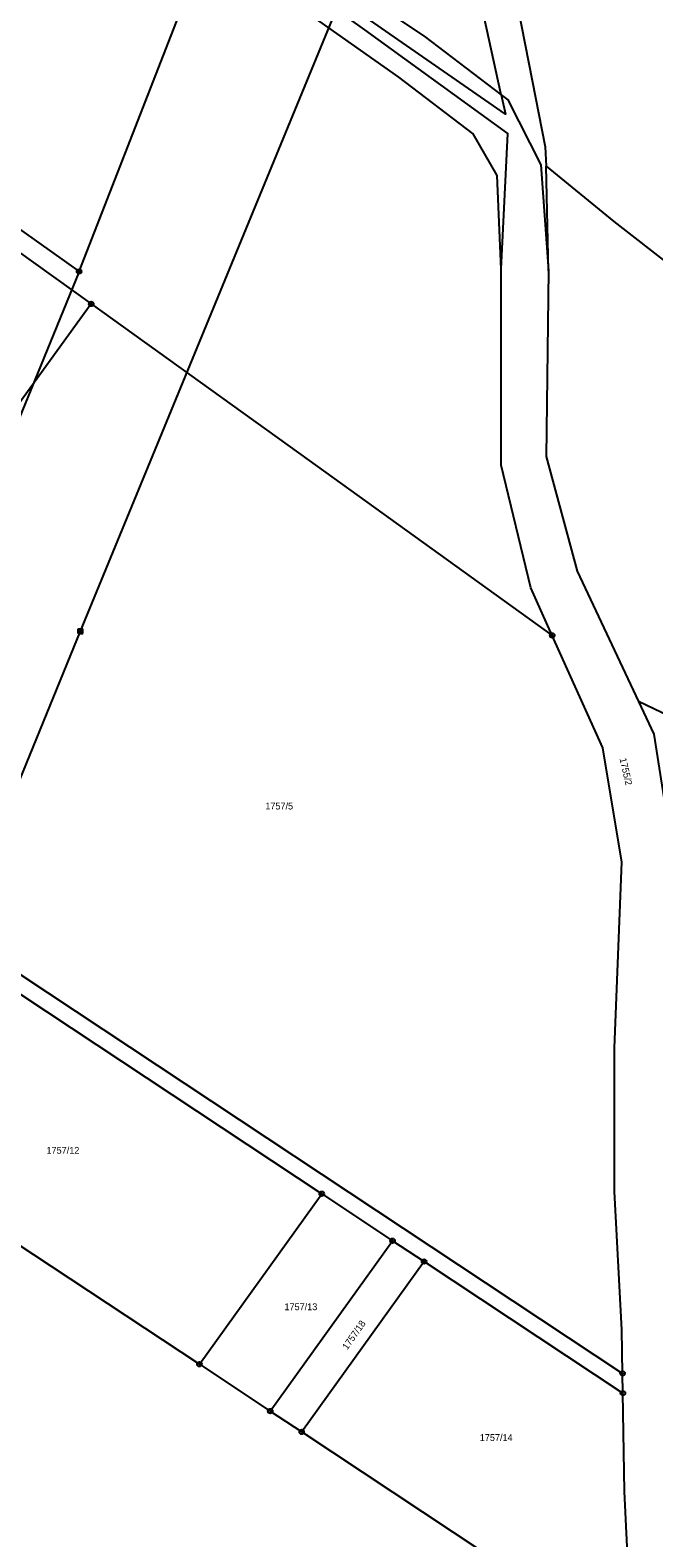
# Model space of a CAD drawing. Extents: x -587171 to -555306, y -1167727 to -1074732.
# Drawn here: x -559604.4 to -559470.5, y -1077515.3 to -1077191.4 of the extents above; entities that cross this region are included whole.
import ezdxf

# ---------------------------------------------------------------- set-up
doc = ezdxf.new("R2010")
doc.units = 0
for name, color, linetype in [('Hranice parcel', 7, 'Continuous'), ('Parcelní čísla', 7, 'Continuous'), ('Poz předměty', 7, 'Continuous'), ('Značky bodu BP', 7, 'Continuous')]:
    doc.layers.add(name, color=color, linetype=linetype)

msp = doc.modelspace()

# ---------------------------------------------------------------- linework, layer by layer
at = {"layer": 'Hranice parcel'}
for p, q in [((-559493.12, -1077243.09), (-559493.61, -1077220.61)), ((-559607.47, -1077238.56), (-559591.29, -1077250.2)), ((-559591.29, -1077250.2), (-559667.24, -1077355.04)), ((-559591.29, -1077250.2), (-559544.51, -1077283.85)), ((-559544.51, -1077283.85), (-559492.3, -1077321.41)), ((-559627.51, -1077384.62), (-559541.8, -1077441.38)), ((-559653.8, -1077421.27), (-559568.07, -1077477.99)), ((-559568.07, -1077477.99), (-559541.8, -1077441.38)), ((-559541.8, -1077441.38), (-559526.57, -1077451.46)), ((-559552.84, -1077488.07), (-559526.57, -1077451.46)), ((-559526.57, -1077451.46), (-559519.83, -1077455.92)), ((-559519.83, -1077455.92), (-559546.1, -1077492.53)), ((-559519.83, -1077455.92), (-559477.11, -1077484.21)), ((-559568.07, -1077477.99), (-559552.84, -1077488.07)), ((-559477.11, -1077484.21), (-559477.18, -1077479.97)), ((-559552.84, -1077488.07), (-559546.1, -1077492.53)), ((-559546.1, -1077492.53), (-559474.7, -1077539.77))]:
    msp.add_line(p, q, dxfattribs=at)
for points in [[(-559503.3, -1077242.75), (-559501.8, -1077213.59), (-559532.51, -1077191.31), (-559603.02, -1077141.03), (-559630.43, -1077121.79), (-559646.98, -1077112.35), (-559683.13, -1077092.28), (-559715.17, -1077074.8)], [(-559503.25, -1077205.27), (-559502.33, -1077209.46), (-559535.95, -1077186.05), (-559554.84, -1077172.68), (-559602.63, -1077139.38), (-559630.6, -1077119.37), (-559637.83, -1077115.26), (-559680.51, -1077091.83), (-559714.69, -1077073.65)], [(-559503.3, -1077242.75), (-559504.13, -1077222.6), (-559509.28, -1077213.67), (-559525.25, -1077201.45), (-559548.74, -1077184.89), (-559575.22, -1077166.53), (-559667.82, -1077104.06), (-559716.92, -1077078.99)], [(-559503.25, -1077205.27), (-559519.98, -1077128.67), (-559521.06, -1077119.42), (-559545.9, -1077101.5)], [(-559511.86, -1077125.91), (-559502.69, -1077171.11), (-559496.64, -1077202.18), (-559493.82, -1077216.42), (-559493.61, -1077220.61)], [(-559571.22, -1077158.59), (-559542.63, -1077177.41), (-559519.78, -1077192.64), (-559503.25, -1077205.27)], [(-559503.25, -1077205.27), (-559501.8, -1077206.37), (-559494.73, -1077220.35), (-559493.12, -1077243.09)], [(-559493.61, -1077220.61), (-559479.07, -1077232.49), (-559466.46, -1077242.27), (-559439.6, -1077259.56), (-559394.55, -1077294.3), (-559358.43, -1077313.21), (-559340.78, -1077324.7)], [(-559492.3, -1077321.41), (-559496.87, -1077311.16), (-559503.28, -1077284.87), (-559503.3, -1077242.75)], [(-559493.12, -1077243.09), (-559493.63, -1077283), (-559486.97, -1077307.62), (-559473.78, -1077335.59)], [(-559477.18, -1077479.97), (-559477.33, -1077470.6), (-559478.91, -1077440.88), (-559478.95, -1077410.05), (-559477.37, -1077370.11), (-559481.47, -1077345.59), (-559492.3, -1077321.41)], [(-559308.48, -1077442.54), (-559318.86, -1077435.16), (-559349.45, -1077406.54), (-559422.47, -1077360.18), (-559473.78, -1077335.59)], [(-559473.78, -1077335.59), (-559470.47, -1077342.6), (-559466.13, -1077370.49), (-559467.58, -1077410.49), (-559468.34, -1077440.87), (-559468.03, -1077470.97), (-559468.3, -1077491.42)], [(-559635.43, -1077375.18), (-559618.36, -1077386.49), (-559477.18, -1077479.97)], [(-559474.7, -1077539.77), (-559476.23, -1077517.24), (-559476.76, -1077505.32), (-559477.11, -1077484.21)]]:
    msp.add_lwpolyline(points, dxfattribs=at)
at = {"layer": 'Poz předměty'}
for p, q in [((-559593.56, -1077320.49), (-559506.45, -1077108.63)), ((-559593.88, -1077243.23), (-559565.91, -1077171.5)), ((-559622.05, -1077223.18), (-559593.88, -1077243.23)), ((-559593.88, -1077243.23), (-559628.2, -1077326.85)), ((-559675.1, -1077519.8), (-559593.56, -1077320.49)), ((-559594.06, -1077319.99), (-559593.06, -1077319.99)), ((-559594.06, -1077320.99), (-559594.06, -1077319.99)), ((-559594.06, -1077320.19), (-559593.06, -1077320.19)), ((-559594.06, -1077320.39), (-559593.06, -1077320.39)), ((-559594.06, -1077320.59), (-559593.06, -1077320.59)), ((-559594.06, -1077320.79), (-559593.06, -1077320.79)), ((-559594.06, -1077320.99), (-559593.06, -1077320.99)), ((-559593.86, -1077320.99), (-559593.86, -1077319.99)), ((-559593.66, -1077320.99), (-559593.66, -1077319.99)), ((-559593.46, -1077320.99), (-559593.46, -1077319.99)), ((-559593.26, -1077320.99), (-559593.26, -1077319.99)), ((-559593.06, -1077320.99), (-559593.06, -1077319.99))]:
    msp.add_line(p, q, dxfattribs=at)
for radius in [0.5, 0.4, 0.3, 0.2, 0.1]:
    msp.add_circle((-559593.88, -1077243.23), radius, dxfattribs=at)
at = {"layer": 'Značky bodu BP'}
for centre, radius in [((-559591.29, -1077250.2), 0.5), ((-559591.29, -1077250.2), 0.0303), ((-559492.3, -1077321.41), 0.5), ((-559492.3, -1077321.41), 0.0303), ((-559541.8, -1077441.38), 0.5), ((-559541.8, -1077441.38), 0.0303), ((-559526.57, -1077451.46), 0.5), ((-559526.57, -1077451.46), 0.0303), ((-559519.83, -1077455.92), 0.5), ((-559519.83, -1077455.92), 0.0303), ((-559568.07, -1077477.99), 0.5), ((-559568.07, -1077477.99), 0.0303), ((-559477.18, -1077479.97), 0.5), ((-559477.18, -1077479.97), 0.0303), ((-559477.11, -1077484.21), 0.5), ((-559477.11, -1077484.21), 0.0303), ((-559552.84, -1077488.07), 0.5), ((-559552.84, -1077488.07), 0.0303), ((-559546.1, -1077492.53), 0.5), ((-559546.1, -1077492.53), 0.0303)]:
    msp.add_circle(centre, radius, dxfattribs=at)

# ---------------------------------------------------------------- texts
at = {"layer": 'Parcelní čísla'}
for s, rotation, p in [('1755/2', 283, (-559477.85, -1077347.92)), ('1757/18', 55, (-559536.31, -1077475.01))]:
    msp.add_text(s, height=1.46, rotation=rotation, dxfattribs=at).set_placement(p)
for s, p in [('1757/5', (-559553.91, -1077358.81)), ('1757/12', (-559600.89, -1077432.77)), ('1757/13', (-559549.8, -1077466.38)), ('1757/14', (-559507.86, -1077494.48))]:
    msp.add_text(s, height=1.46, dxfattribs=at).set_placement(p)

doc.saveas('drawing.dxf')
